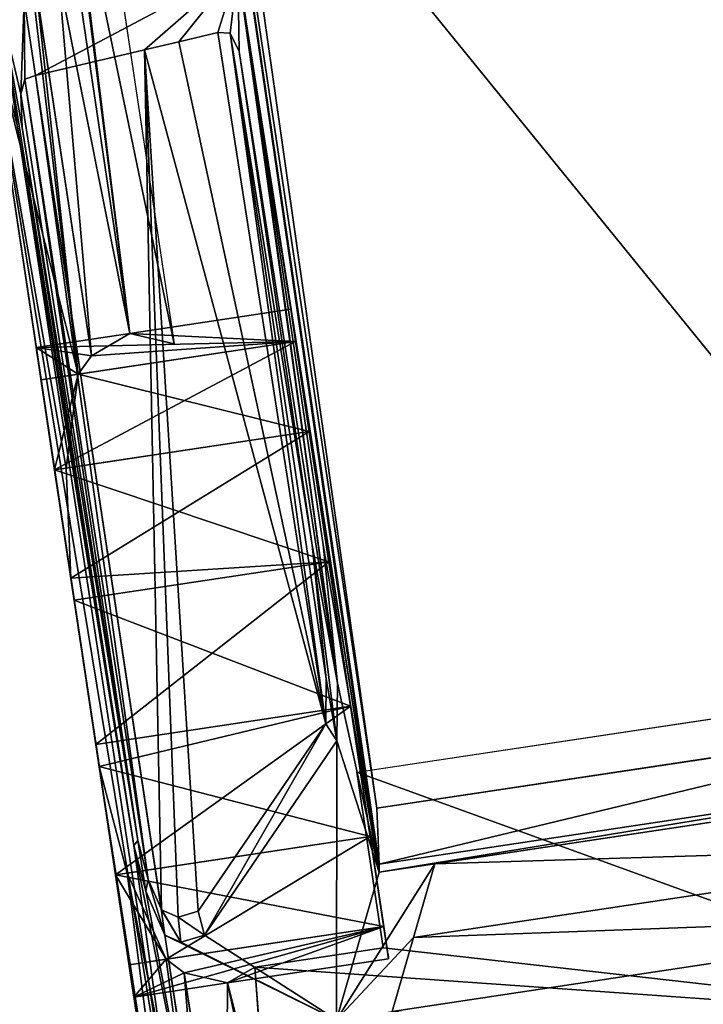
# Model space of a CAD drawing. Extents: x 22936 to 50368, y -4877 to 31080.
# Tile 564 of 601: x 45728 to 45790, y 7152 to 7241. Entities that reach past the tile are written whole.
import ezdxf

# ---------------------------------------------------------------- set-up
doc = ezdxf.new("R2010")
doc.units = 0
doc.layers.get('0').update_dxf_attribs({"linetype": 'CONTINUOUS'})
doc.layers.add('08_AMENAGEMENTS_EXTERIEURS', color=253, linetype='CONTINUOUS')
doc.layers.add('12_VEHICULES', color=134, linetype='CONTINUOUS')

# ---------------------------------------------------------------- blocks, each defined once
blk = doc.blocks.new('SUPER_COMPACT_AUTOMOBILE__')
at = {"color": 7}
for p, q in [((2327.88, 232.84, 222.36), (2327.88, 818.49, 222.36)), ((2420.12, 290.4, 1351.93), (2420.12, 818.49, 1351.93)), ((2483.33, 261.38, 1291.41), (2483.33, 818.49, 1291.41)), ((2420.12, 239.6, 1351.93), (2420.12, 290.4, 1351.93)), ((2483.33, 261.38, 1291.41), (2546.54, 232.35, 1230.89)), ((1405.97, 253.76, 1381.45), (2362.77, 246.08, 1365.44)), ((2362.77, 246.08, 1365.44), (2412.95, 240.41, 1353.62)), ((2412.95, 240.41, 1353.62), (2420.12, 239.6, 1351.93)), ((1660.28, 234.58, 1341.47), (1593.13, 234.83, 1341.98)), ((2120.03, 233.36, 1338.92), (1660.28, 234.58, 1341.47)), ((2016.88, 3.39, 57.33), (2016.88, 236.23, 57.33)), ((2245.58, 227.77, 1327.27), (2120.03, 233.36, 1338.92)), ((2327.88, 232.84, 222.36), (2488.31, 232.84, 243.22)), ((2387.08, 14.09, 521.53), (2387.08, 236.23, 521.53)), ((2488.31, 232.84, 243.22), (2488.31, 115.4, 243.22)), ((1667.78, 224.82, 1321.12), (1650.16, 219.05, 1309.09)), ((1667.78, 224.82, 1321.12), (2118.81, 223.62, 1318.62)), ((2118.81, 223.62, 1318.62), (2240.33, 218.22, 1307.35)), ((2296.97, 219.31, 1309.62), (2245.58, 227.77, 1327.27)), ((1650.16, 219.05, 1309.09), (1647.93, 208.32, 1286.72)), ((2240.33, 218.22, 1307.35), (2280.42, 211.61, 1293.57)), ((2453, 74.7, 1008.1), (2296.97, 219.31, 1309.62)), ((1650.93, 172.16, 1211.31), (1647.93, 208.32, 1286.72)), ((2280.42, 211.61, 1293.57), (2430.76, 72.27, 1003.04)), ((1653.58, 140.21, 1144.69), (1650.93, 172.16, 1211.31)), ((1653.58, 140.21, 1144.69), (1661.95, 39.46, 934.61)), ((281.56, 127.37, 222.36), (1920.41, 127.37, 222.36)), ((1905.1, 88.92, 289.43), (1920.41, 127.37, 222.36)), ((2488.31, 115.4, 243.22), (2498.85, 88.92, 289.43)), ((1919.96, 51.6, 354.52), (1905.1, 88.92, 289.43)), ((2498.85, 88.92, 289.43), (2483.99, 51.6, 354.52)), ((2430.76, 72.27, 1003.04), (2433.27, 53.66, 964.21)), ((2455.97, 52.62, 962.06), (2453, 74.7, 1008.1)), ((2424.5, 39.84, 935.41), (2433.27, 53.66, 964.21)), ((1934.5, 37.29, 418.24), (1919.96, 51.6, 354.52)), ((2455.97, 52.62, 962.06), (2447.66, 39.46, 934.61)), ((2483.99, 51.6, 354.52), (2469.45, 37.29, 418.24)), ((1661.95, 39.46, 934.61), (1663.52, 29.28, 895.12)), ((2016.88, 14.09, 521.53), (1934.5, 37.29, 418.24)), ((2469.45, 37.29, 418.24), (2387.08, 14.09, 521.53)), ((2423.74, 39.46, 934.61), (2395.68, 31.92, 905.36)), ((2405.84, 28.32, 891.38), (2447.66, 39.46, 934.61)), ((2424.5, 39.84, 935.41), (2423.74, 39.46, 934.61)), ((1676.55, 23.85, 874.05), (1663.52, 29.28, 895.12)), ((1706.62, 20.63, 861.53), (2359.35, 28.05, 890.33)), ((2395.68, 31.92, 905.36), (2359.35, 28.05, 890.33)), ((2363.26, 23.78, 873.77), (2405.84, 28.32, 891.38)), ((1706.62, 20.63, 861.53), (1676.55, 23.85, 874.05)), ((1703.44, 16.28, 844.66), (2363.26, 23.78, 873.77)), ((2115.82, 3.39, 569.18), (2016.88, 14.09, 521.53)), ((2387.08, 14.09, 521.53), (2288.13, 3.39, 569.18)), ((2387.08, 3.39, 521.53), (2387.08, 14.09, 521.53)), ((2741.07, 3.39, 590.45), (2268.04, 3.39, 578.86))]:
    blk.add_line(p, q, dxfattribs=at)
for p, q in [((2362.77, 246.08, 1365.44), (2362.77, 818.49, 1365.44)), ((2412.95, 240.41, 1353.62), (2412.95, 818.49, 1353.62)), ((2546.54, 232.35, 1230.89), (2546.54, 818.49, 1230.89)), ((2420.12, 290.4, 1351.93), (2483.33, 261.38, 1291.41)), ((1905.1, 88.92, 289.43), (1905.1, 236.23, 289.43)), ((1934.5, 3.39, 160.62), (1934.5, 236.23, 160.62)), ((1934.5, 37.29, 418.24), (1934.5, 236.23, 418.24)), ((2016.88, 14.09, 521.53), (2016.88, 236.23, 521.53)), ((2135.92, 3.39, 578.86), (2135.92, 236.23, 578.86)), ((2135.92, 3.39), (2135.92, 236.23)), ((2268.04, 3.39, 578.86), (2268.04, 236.23, 578.86)), ((2268.04, 3.39), (2268.04, 236.23)), ((2387.08, 3.39, 57.33), (2387.08, 236.23, 57.33)), ((2420.12, 239.6, 1351.93), (2546.54, 181.55, 1230.89)), ((2469.45, 3.39, 160.62), (2469.45, 236.23, 160.62)), ((2469.45, 37.29, 418.24), (2469.45, 236.23, 418.24)), ((2498.85, 88.92, 289.43), (2498.85, 236.23, 289.43)), ((2645.51, 103.68, 263.67), (2488.31, 115.4, 243.22)), ((1905.1, 3.39, 289.43), (1905.1, 88.92, 289.43)), ((2498.85, 3.39, 289.43), (2498.85, 88.92, 289.43)), ((1588.57, 51.6, 354.52), (1919.96, 51.6, 354.52)), ((2483.99, 51.6, 354.52), (2735.51, 51.6, 354.52)), ((1593.41, 39.46, 934.61), (1661.95, 39.46, 934.61)), ((1661.95, 39.46, 934.61), (2423.74, 39.46, 934.61)), ((1934.5, 3.39, 418.24), (1934.5, 37.29, 418.24)), ((2423.74, 39.46, 934.61), (2447.66, 39.46, 934.61)), ((2447.66, 39.46, 934.61), (2698.43, 39.46, 934.61)), ((2469.45, 3.39, 418.24), (2469.45, 37.29, 418.24)), ((2016.88, 3.39, 521.53), (2016.88, 14.09, 521.53)), ((1593.51, 3.39, 794.64), (2672.67, 3.39, 794.64)), ((1593.67, 3.39, 569.18), (2115.82, 3.39, 569.18)), ((2288.13, 3.39, 569.18), (2761.28, 3.39, 569.18))]:
    blk.add_line(p, q)
at = {"color": 7, "extrusion": (0, 1, 0)}
for centre, radius in [((-2201.98, 289.43, 236.23), 296.87), ((-2201.98, 289.43, 3.39), 176.56), ((-2201.98, 289.43, 3.39), 120.92), ((-2201.98, 289.43, 3.39), 100.26)]:
    blk.add_circle(centre, radius, dxfattribs=at)
at = {"color": 7, "extrusion": (-4.14925e-13, 1, 2.39557e-13)}
blk.add_circle((-2201.98, 289.43, 3.39), 192.87, dxfattribs=at)
at = {"color": 7, "extrusion": (2.80434e-13, 1, 1.35052e-13)}
blk.add_arc((-2201.98, 289.43, 3.39), 296.87, 154.28571, 72.88318, dxfattribs=at)
at = {"color": 7, "extrusion": (9.29554e-14, 1, -3.0168e-13)}
blk.add_arc((-2201.98, 289.43, 3.39), 296.87, 72.88318, 102.85714, dxfattribs=at)
at = {"color": 7, "extrusion": (-1.36161e-13, 1, -6.07451e-13)}
blk.add_arc((-2201.98, 289.43, 3.39), 296.87, 102.85714, 107.11682, dxfattribs=at)
at = {"color": 7, "extrusion": (-9.32278e-14, 1, -3.01596e-13)}
blk.add_arc((-2201.98, 289.43, 3.39), 296.87, 107.11682, 154.28571, dxfattribs=at)
at = {"color": 7}
mesh = blk.add_polyface(dxfattribs=at)
corners = [(1405.97, 253.76, 1381.45), (1135.64, 818.49, 1385.97), (1135.64, 257.43, 1385.97), (2362.77, 818.49, 1365.44), (2362.77, 246.08, 1365.44)]
mesh.append_faces([[corners[k] for k in face] for face in [(0, 1, 2), (3, 0, 4)]], dxfattribs={"vtx0": -1, "color": 7})
mesh.append_faces([[corners[k] for k in face] for face in [(1, 0, 3)]], dxfattribs={"vtx0": -1, "vtx1": -1, "color": 7})
mesh = blk.add_polyface(dxfattribs=at)
corners = [(2645.51, 818.49, 263.67), (2327.88, 232.84, 222.36), (2327.88, 818.49, 222.36), (2488.31, 232.84, 243.22), (2488.31, 115.4, 243.22), (2645.51, 103.68, 263.67)]
mesh.append_faces([[corners[k] for k in face] for face in [(0, 1, 2), (4, 0, 5)]], dxfattribs={"vtx0": -1, "color": 7})
mesh.append_faces([[corners[k] for k in face] for face in [(1, 0, 3), (3, 0, 4)]], dxfattribs={"vtx0": -1, "vtx1": -1, "color": 7})
mesh = blk.add_polyface(dxfattribs=at)
corners = [(2412.95, 240.41, 1353.62), (2362.77, 818.49, 1365.44), (2362.77, 246.08, 1365.44), (2412.95, 818.49, 1353.62)]
mesh.append_faces([[corners[k] for k in face] for face in [(0, 1, 2), (1, 0, 3)]], dxfattribs={"vtx0": -1, "color": 7})
mesh = blk.add_polyface(dxfattribs=at)
corners = [(2420.12, 239.6, 1351.93), (2412.95, 818.49, 1353.62), (2412.95, 240.41, 1353.62), (2420.12, 818.49, 1351.93), (2420.12, 290.4, 1351.93)]
mesh.append_faces([[corners[k] for k in face] for face in [(0, 1, 2), (3, 0, 4)]], dxfattribs={"vtx0": -1, "color": 7})
mesh.append_faces([[corners[k] for k in face] for face in [(1, 0, 3)]], dxfattribs={"vtx0": -1, "vtx1": -1, "color": 7})
mesh = blk.add_polyface(dxfattribs=at)
corners = [(2420.12, 290.4, 1351.93), (2483.33, 818.49, 1291.41), (2420.12, 818.49, 1351.93), (2483.33, 261.38, 1291.41)]
mesh.append_faces([[corners[k] for k in face] for face in [(0, 1, 2), (1, 0, 3)]], dxfattribs={"vtx0": -1, "color": 7})
mesh = blk.add_polyface(dxfattribs=at)
corners = [(2483.33, 261.38, 1291.41), (2546.54, 818.49, 1230.89), (2483.33, 818.49, 1291.41), (2546.54, 232.35, 1230.89)]
mesh.append_faces([[corners[k] for k in face] for face in [(0, 1, 2), (1, 0, 3)]], dxfattribs={"vtx0": -1, "color": 7})
mesh = blk.add_polyface(dxfattribs=at)
corners = [(2698.43, 818.49, 934.61), (2546.54, 232.35, 1230.89), (2698.43, 90.26, 934.61), (2546.54, 818.49, 1230.89)]
mesh.append_faces([[corners[k] for k in face] for face in [(0, 1, 2), (1, 0, 3)]], dxfattribs={"vtx0": -1, "color": 7})
mesh = blk.add_polyface(dxfattribs=at)
corners = [(2546.54, 181.55, 1230.89), (2420.12, 290.4, 1351.93), (2420.12, 239.6, 1351.93), (2483.33, 261.38, 1291.41), (2546.54, 232.35, 1230.89)]
mesh.append_faces([[corners[k] for k in face] for face in [(0, 1, 2), (3, 0, 4)]], dxfattribs={"vtx0": -1, "color": 7})
mesh.append_faces([[corners[k] for k in face] for face in [(1, 0, 3)]], dxfattribs={"vtx0": -1, "vtx1": -1, "color": 7})
mesh = blk.add_polyface(dxfattribs=at)
corners = [(2546.54, 181.55, 1230.89), (2447.66, 39.46, 934.61), (2698.43, 39.46, 934.61), (2455.97, 52.62, 962.06), (2453, 74.7, 1008.1), (2296.97, 219.31, 1309.62), (2420.12, 239.6, 1351.93), (2245.58, 227.77, 1327.27), (2120.03, 233.36, 1338.92), (1660.28, 234.58, 1341.47), (1593.13, 234.83, 1341.98), (-63.61, 39.46, 934.61), (221.14, 59.57, 976.55), (796.61, 231.3, 1334.62), (211, 49.63, 955.81), (214.39, 39.46, 934.61), (352.7, 93.03, 1046.32), (727.32, 182.26, 1232.37), (927.67, 219.77, 1310.58), (971.63, 225.56, 1322.66), (1087.81, 232.07, 1336.24), (810.66, 233.19, 1338.57), (909.05, 246.45, 1366.22), (2412.95, 240.41, 1353.62), (2362.77, 246.08, 1365.44), (1405.97, 253.76, 1381.45), (1083.77, 253.76, 1381.45)]
mesh.append_faces([[corners[k] for k in face] for face in [(0, 1, 2), (14, 11, 15), (22, 25, 26)]], dxfattribs={"vtx0": -1, "color": 7})
mesh.append_faces([[corners[k] for k in face] for face in [(1, 0, 3), (3, 0, 4), (4, 0, 5), (5, 6, 7), (7, 6, 8), (8, 6, 9), (9, 6, 10), (11, 12, 13), (12, 11, 14), (13, 20, 21), (21, 10, 22)]], dxfattribs={"vtx0": -1, "vtx1": -1, "color": 7})
mesh.append_faces([[corners[k] for k in face] for face in [(22, 10, 6)]], dxfattribs={"vtx0": -1, "vtx1": -1, "vtx2": -1, "color": 7})
mesh.append_faces([[corners[k] for k in face] for face in [(5, 0, 6), (13, 12, 16), (13, 16, 17), (13, 17, 18), (13, 18, 19), (13, 19, 20), (21, 20, 10), (22, 6, 23), (22, 23, 24), (22, 24, 25)]], dxfattribs={"vtx0": -1, "vtx2": -1, "color": 7})
mesh = blk.add_polyface(dxfattribs=at)
corners = [(2455.97, 52.62, 962.06), (2423.74, 39.46, 934.61), (2447.66, 39.46, 934.61), (2424.5, 39.84, 935.41), (2433.27, 53.66, 964.21), (2453, 74.7, 1008.1), (2430.76, 72.27, 1003.04), (2280.42, 211.61, 1293.57), (2296.97, 219.31, 1309.62), (2240.33, 218.22, 1307.35), (2118.81, 223.62, 1318.62), (2245.58, 227.77, 1327.27), (1667.78, 224.82, 1321.12), (1661.95, 39.46, 934.61), (1593.13, 234.83, 1341.98), (1593.41, 39.46, 934.61), (1653.58, 140.21, 1144.69), (1650.93, 172.16, 1211.31), (1647.93, 208.32, 1286.72), (1650.16, 219.05, 1309.09), (1660.28, 234.58, 1341.47), (2120.03, 233.36, 1338.92)]
mesh.append_faces([[corners[k] for k in face] for face in [(0, 1, 2), (13, 14, 15), (20, 11, 21)]], dxfattribs={"vtx0": -1, "color": 7})
mesh.append_faces([[corners[k] for k in face] for face in [(1, 0, 3), (3, 0, 4), (4, 5, 6), (6, 5, 7), (7, 8, 9), (9, 8, 10), (10, 11, 12), (14, 11, 20)]], dxfattribs={"vtx0": -1, "vtx1": -1, "color": 7})
mesh.append_faces([[corners[k] for k in face] for face in [(14, 12, 11)]], dxfattribs={"vtx0": -1, "vtx1": -1, "vtx2": -1, "color": 7})
mesh.append_faces([[corners[k] for k in face] for face in [(4, 0, 5), (7, 5, 8), (10, 8, 11), (14, 13, 16), (14, 16, 17), (14, 17, 18), (14, 18, 19), (14, 19, 12)]], dxfattribs={"vtx0": -1, "vtx2": -1, "color": 7})
mesh = blk.add_polyface(dxfattribs=at)
corners = [(2016.88, 236.23, 57.33), (2268.04, 236.23), (2135.92, 236.23), (2387.08, 236.23, 57.33), (1934.5, 236.23, 160.62), (2469.45, 236.23, 160.62), (1905.1, 236.23, 289.43), (2498.85, 236.23, 289.43), (2469.45, 236.23, 418.24), (1934.5, 236.23, 418.24), (2016.88, 236.23, 521.53), (2387.08, 236.23, 521.53), (2135.92, 236.23, 578.86), (2268.04, 236.23, 578.86)]
mesh.append_faces([[corners[k] for k in face] for face in [(0, 1, 2), (11, 12, 13)]], dxfattribs={"vtx0": -1, "color": 7})
mesh.append_faces([[corners[k] for k in face] for face in [(1, 0, 3), (3, 4, 5), (5, 6, 7), (7, 6, 8), (8, 10, 11)]], dxfattribs={"vtx0": -1, "vtx1": -1, "color": 7})
mesh.append_faces([[corners[k] for k in face] for face in [(3, 0, 4), (5, 4, 6), (8, 6, 9), (8, 9, 10), (11, 10, 12)]], dxfattribs={"vtx0": -1, "vtx2": -1, "color": 7})
mesh = blk.add_polyface(dxfattribs=at)
corners = [(1934.5, 236.23, 418.24), (1919.96, 51.6, 354.52), (1934.5, 37.29, 418.24), (1905.1, 88.92, 289.43), (1905.1, 236.23, 289.43)]
mesh.append_faces([[corners[k] for k in face] for face in [(0, 1, 2), (3, 0, 4)]], dxfattribs={"vtx0": -1, "color": 7})
mesh.append_faces([[corners[k] for k in face] for face in [(1, 0, 3)]], dxfattribs={"vtx0": -1, "vtx1": -1, "color": 7})
mesh = blk.add_polyface(dxfattribs=at)
corners = [(1905.1, 3.39, 289.43), (1934.5, 236.23, 160.62), (1934.5, 3.39, 160.62), (1905.1, 88.92, 289.43), (1905.1, 236.23, 289.43)]
mesh.append_faces([[corners[k] for k in face] for face in [(0, 1, 2), (1, 3, 4)]], dxfattribs={"vtx0": -1, "color": 7})
mesh.append_faces([[corners[k] for k in face] for face in [(1, 0, 3)]], dxfattribs={"vtx0": -1, "vtx2": -1, "color": 7})
mesh = blk.add_polyface(dxfattribs=at)
corners = [(1934.5, 236.23, 160.62), (2016.88, 3.39, 57.33), (1934.5, 3.39, 160.62), (2016.88, 236.23, 57.33)]
mesh.append_faces([[corners[k] for k in face] for face in [(0, 1, 2), (1, 0, 3)]], dxfattribs={"vtx0": -1, "color": 7})
mesh = blk.add_polyface(dxfattribs=at)
corners = [(2016.88, 236.23, 521.53), (1934.5, 37.29, 418.24), (2016.88, 14.09, 521.53), (1934.5, 236.23, 418.24)]
mesh.append_faces([[corners[k] for k in face] for face in [(0, 1, 2), (1, 0, 3)]], dxfattribs={"vtx0": -1, "color": 7})
mesh = blk.add_polyface(dxfattribs=at)
corners = [(2135.92, 236.23), (2016.88, 3.39, 57.33), (2016.88, 236.23, 57.33), (2135.92, 3.39)]
mesh.append_faces([[corners[k] for k in face] for face in [(0, 1, 2), (1, 0, 3)]], dxfattribs={"vtx0": -1, "color": 7})
mesh = blk.add_polyface(dxfattribs=at)
corners = [(2115.82, 3.39, 569.18), (2016.88, 236.23, 521.53), (2016.88, 14.09, 521.53), (2135.92, 236.23, 578.86), (2135.92, 3.39, 578.86)]
mesh.append_faces([[corners[k] for k in face] for face in [(0, 1, 2), (3, 0, 4)]], dxfattribs={"vtx0": -1, "color": 7})
mesh.append_faces([[corners[k] for k in face] for face in [(1, 0, 3)]], dxfattribs={"vtx0": -1, "vtx1": -1, "color": 7})
mesh = blk.add_polyface(dxfattribs=at)
corners = [(2268.04, 3.39, 578.86), (2135.92, 236.23, 578.86), (2135.92, 3.39, 578.86), (2268.04, 236.23, 578.86)]
mesh.append_faces([[corners[k] for k in face] for face in [(0, 1, 2), (1, 0, 3)]], dxfattribs={"vtx0": -1, "color": 7})
mesh = blk.add_polyface(dxfattribs=at)
corners = [(2268.04, 236.23), (2135.92, 3.39), (2135.92, 236.23), (2268.04, 3.39)]
mesh.append_faces([[corners[k] for k in face] for face in [(0, 1, 2), (1, 0, 3)]], dxfattribs={"vtx0": -1, "color": 7})
mesh = blk.add_polyface(dxfattribs=at)
corners = [(2268.04, 236.23), (2387.08, 3.39, 57.33), (2268.04, 3.39), (2387.08, 236.23, 57.33)]
mesh.append_faces([[corners[k] for k in face] for face in [(0, 1, 2), (1, 0, 3)]], dxfattribs={"vtx0": -1, "color": 7})
mesh = blk.add_polyface(dxfattribs=at)
corners = [(2288.13, 3.39, 569.18), (2268.04, 236.23, 578.86), (2268.04, 3.39, 578.86), (2387.08, 236.23, 521.53), (2387.08, 14.09, 521.53)]
mesh.append_faces([[corners[k] for k in face] for face in [(0, 1, 2), (3, 0, 4)]], dxfattribs={"vtx0": -1, "color": 7})
mesh.append_faces([[corners[k] for k in face] for face in [(1, 0, 3)]], dxfattribs={"vtx0": -1, "vtx1": -1, "color": 7})
mesh = blk.add_polyface(dxfattribs=at)
corners = [(2387.08, 3.39, 57.33), (2469.45, 236.23, 160.62), (2469.45, 3.39, 160.62), (2387.08, 236.23, 57.33)]
mesh.append_faces([[corners[k] for k in face] for face in [(0, 1, 2), (1, 0, 3)]], dxfattribs={"vtx0": -1, "color": 7})
mesh = blk.add_polyface(dxfattribs=at)
corners = [(2469.45, 37.29, 418.24), (2387.08, 236.23, 521.53), (2387.08, 14.09, 521.53), (2469.45, 236.23, 418.24)]
mesh.append_faces([[corners[k] for k in face] for face in [(0, 1, 2), (1, 0, 3)]], dxfattribs={"vtx0": -1, "color": 7})
mesh = blk.add_polyface(dxfattribs=at)
corners = [(2483.99, 51.6, 354.52), (2469.45, 236.23, 418.24), (2469.45, 37.29, 418.24), (2498.85, 88.92, 289.43), (2498.85, 236.23, 289.43)]
mesh.append_faces([[corners[k] for k in face] for face in [(0, 1, 2), (1, 3, 4)]], dxfattribs={"vtx0": -1, "color": 7})
mesh.append_faces([[corners[k] for k in face] for face in [(1, 0, 3)]], dxfattribs={"vtx0": -1, "vtx2": -1, "color": 7})
mesh = blk.add_polyface(dxfattribs=at)
corners = [(2469.45, 236.23, 160.62), (2498.85, 3.39, 289.43), (2469.45, 3.39, 160.62), (2498.85, 88.92, 289.43), (2498.85, 236.23, 289.43)]
mesh.append_faces([[corners[k] for k in face] for face in [(0, 1, 2), (3, 0, 4)]], dxfattribs={"vtx0": -1, "color": 7})
mesh.append_faces([[corners[k] for k in face] for face in [(1, 0, 3)]], dxfattribs={"vtx0": -1, "vtx1": -1, "color": 7})
mesh = blk.add_polyface(dxfattribs=at)
corners = [(2424.5, 39.84, 935.41), (1661.95, 39.46, 934.61), (2423.74, 39.46, 934.61), (1653.58, 140.21, 1144.69), (2433.27, 53.66, 964.21), (2430.76, 72.27, 1003.04), (2280.42, 211.61, 1293.57), (1650.93, 172.16, 1211.31), (1647.93, 208.32, 1286.72), (1650.16, 219.05, 1309.09), (2240.33, 218.22, 1307.35), (2118.81, 223.62, 1318.62), (1667.78, 224.82, 1321.12)]
mesh.append_faces([[corners[k] for k in face] for face in [(0, 1, 2), (9, 11, 12)]], dxfattribs={"vtx0": -1, "color": 7})
mesh.append_faces([[corners[k] for k in face] for face in [(1, 0, 3), (3, 6, 7), (7, 6, 8), (8, 6, 9)]], dxfattribs={"vtx0": -1, "vtx1": -1, "color": 7})
mesh.append_faces([[corners[k] for k in face] for face in [(3, 0, 4), (3, 4, 5), (3, 5, 6), (9, 6, 10), (9, 10, 11)]], dxfattribs={"vtx0": -1, "vtx2": -1, "color": 7})
mesh = blk.add_polyface(dxfattribs=at)
corners = [(1920.41, 127.37, 222.36), (1445.91, 101.18, 268.04), (281.56, 127.37, 222.36), (1905.1, 88.92, 289.43), (1507.07, 98.3, 273.07), (1542.1, 89.69, 288.07), (1575.46, 73.44, 316.42), (1919.96, 51.6, 354.52), (1588.57, 51.6, 354.52), (481.18, 100.58, 269.09), (296.87, 88.92, 289.43), (445.45, 92.75, 282.74), (411.1, 76.67, 310.79), (282.02, 51.6, 354.52), (382.31, 51.6, 354.52)]
mesh.append_faces([[corners[k] for k in face] for face in [(6, 7, 8), (13, 12, 14)]], dxfattribs={"vtx0": -1, "color": 7})
mesh.append_faces([[corners[k] for k in face] for face in [(0, 1, 2), (1, 3, 4), (4, 3, 5), (5, 3, 6), (2, 9, 10), (9, 2, 1), (10, 12, 13)]], dxfattribs={"vtx0": -1, "vtx1": -1, "color": 7})
mesh.append_faces([[corners[k] for k in face] for face in [(1, 0, 3), (6, 3, 7), (10, 9, 11), (10, 11, 12)]], dxfattribs={"vtx0": -1, "vtx2": -1, "color": 7})
mesh = blk.add_polyface(dxfattribs=at)
corners = [(2645.51, 103.68, 263.67), (2498.85, 88.92, 289.43), (2488.31, 115.4, 243.22), (2700.83, 100.8, 268.7), (2735.51, 51.6, 354.52), (2483.99, 51.6, 354.52)]
mesh.append_faces([[corners[k] for k in face] for face in [(0, 1, 2), (1, 4, 5)]], dxfattribs={"vtx0": -1, "color": 7})
mesh.append_faces([[corners[k] for k in face] for face in [(1, 0, 3), (1, 3, 4)]], dxfattribs={"vtx0": -1, "vtx2": -1, "color": 7})
mesh = blk.add_polyface(dxfattribs=at)
corners = [(1934.5, 37.29, 418.24), (1905.1, 3.39, 289.43), (1934.5, 3.39, 418.24), (1919.96, 51.6, 354.52), (1905.1, 88.92, 289.43)]
mesh.append_faces([[corners[k] for k in face] for face in [(0, 1, 2), (1, 3, 4)]], dxfattribs={"vtx0": -1, "color": 7})
mesh.append_faces([[corners[k] for k in face] for face in [(1, 0, 3)]], dxfattribs={"vtx0": -1, "vtx2": -1, "color": 7})
mesh = blk.add_polyface(dxfattribs=at)
corners = [(2498.85, 3.39, 289.43), (2469.45, 37.29, 418.24), (2469.45, 3.39, 418.24), (2483.99, 51.6, 354.52), (2498.85, 88.92, 289.43)]
mesh.append_faces([[corners[k] for k in face] for face in [(0, 1, 2), (3, 0, 4)]], dxfattribs={"vtx0": -1, "color": 7})
mesh.append_faces([[corners[k] for k in face] for face in [(1, 0, 3)]], dxfattribs={"vtx0": -1, "vtx1": -1, "color": 7})
mesh = blk.add_polyface(dxfattribs=at)
corners = [(1934.5, 37.29, 418.24), (1588.57, 51.6, 354.52), (1919.96, 51.6, 354.52), (1593.81, 48.18, 369.78), (1593.67, 3.39, 569.18), (2016.88, 14.09, 521.53), (2115.82, 3.39, 569.18)]
mesh.append_faces([[corners[k] for k in face] for face in [(0, 1, 2), (4, 5, 6)]], dxfattribs={"vtx0": -1, "color": 7})
mesh.append_faces([[corners[k] for k in face] for face in [(1, 0, 3), (3, 0, 4)]], dxfattribs={"vtx0": -1, "vtx1": -1, "color": 7})
mesh.append_faces([[corners[k] for k in face] for face in [(4, 0, 5)]], dxfattribs={"vtx0": -1, "vtx2": -1, "color": 7})
mesh = blk.add_polyface(dxfattribs=at)
corners = [(2771.24, 31.73, 442.98), (2483.99, 51.6, 354.52), (2735.51, 51.6, 354.52), (2469.45, 37.29, 418.24), (2387.08, 14.09, 521.53), (2772.92, 6.14, 556.93), (2288.13, 3.39, 569.18), (2761.28, 3.39, 569.18)]
mesh.append_faces([[corners[k] for k in face] for face in [(0, 1, 2), (6, 5, 7)]], dxfattribs={"vtx0": -1, "color": 7})
mesh.append_faces([[corners[k] for k in face] for face in [(1, 0, 3), (3, 0, 4), (4, 5, 6)]], dxfattribs={"vtx0": -1, "vtx1": -1, "color": 7})
mesh.append_faces([[corners[k] for k in face] for face in [(4, 0, 5)]], dxfattribs={"vtx0": -1, "vtx2": -1, "color": 7})
mesh = blk.add_polyface(dxfattribs=at)
corners = [(2363.26, 23.78, 873.77), (1593.48, 16.78, 846.6), (1703.44, 16.28, 844.66), (1706.62, 20.63, 861.53), (2359.35, 28.05, 890.33), (2405.84, 28.32, 891.38), (2395.68, 31.92, 905.36), (2447.66, 39.46, 934.61), (2423.74, 39.46, 934.61), (1676.55, 23.85, 874.05), (1593.41, 39.46, 934.61), (1663.52, 29.28, 895.12), (1661.95, 39.46, 934.61)]
mesh.append_faces([[corners[k] for k in face] for face in [(0, 1, 2), (6, 7, 8), (10, 11, 12)]], dxfattribs={"vtx0": -1, "color": 7})
mesh.append_faces([[corners[k] for k in face] for face in [(3, 0, 4), (4, 5, 6), (1, 9, 10), (9, 1, 3)]], dxfattribs={"vtx0": -1, "vtx1": -1, "color": 7})
mesh.append_faces([[corners[k] for k in face] for face in [(1, 0, 3)]], dxfattribs={"vtx0": -1, "vtx1": -1, "vtx2": -1, "color": 7})
mesh.append_faces([[corners[k] for k in face] for face in [(4, 0, 5), (6, 5, 7), (10, 9, 11)]], dxfattribs={"vtx0": -1, "vtx2": -1, "color": 7})
mesh = blk.add_polyface(dxfattribs=at)
corners = [(2738.16, 19.49, 857.13), (1593.51, 3.39, 794.64), (2672.67, 3.39, 794.64), (1703.44, 16.28, 844.66), (2363.26, 23.78, 873.77), (2698.43, 39.46, 934.61), (2405.84, 28.32, 891.38), (2447.66, 39.46, 934.61), (1593.48, 16.78, 846.6)]
mesh.append_faces([[corners[k] for k in face] for face in [(0, 1, 2), (6, 5, 7)]], dxfattribs={"vtx0": -1, "color": 7})
mesh.append_faces([[corners[k] for k in face] for face in [(3, 0, 4), (4, 5, 6)]], dxfattribs={"vtx0": -1, "vtx1": -1, "color": 7})
mesh.append_faces([[corners[k] for k in face] for face in [(1, 0, 3)]], dxfattribs={"vtx0": -1, "vtx1": -1, "vtx2": -1, "color": 7})
mesh.append_faces([[corners[k] for k in face] for face in [(4, 0, 5)]], dxfattribs={"vtx0": -1, "vtx2": -1, "color": 7})
mesh.append_faces([[corners[k] for k in face] for face in [(8, 1, 3)]], dxfattribs={"vtx1": -1, "color": 7})
mesh = blk.add_polyface(dxfattribs=at)
corners = [(2359.35, 28.05, 890.33), (1676.55, 23.85, 874.05), (1706.62, 20.63, 861.53), (1663.52, 29.28, 895.12), (2395.68, 31.92, 905.36), (1661.95, 39.46, 934.61), (2423.74, 39.46, 934.61)]
mesh.append_faces([[corners[k] for k in face] for face in [(0, 1, 2), (5, 4, 6)]], dxfattribs={"vtx0": -1, "color": 7})
mesh.append_faces([[corners[k] for k in face] for face in [(1, 0, 3), (3, 4, 5)]], dxfattribs={"vtx0": -1, "vtx1": -1, "color": 7})
mesh.append_faces([[corners[k] for k in face] for face in [(3, 0, 4)]], dxfattribs={"vtx0": -1, "vtx2": -1, "color": 7})
mesh = blk.add_polyface(dxfattribs=at)
corners = [(2016.88, 3.39, 521.53), (1934.5, 37.29, 418.24), (1934.5, 3.39, 418.24), (2016.88, 14.09, 521.53)]
mesh.append_faces([[corners[k] for k in face] for face in [(0, 1, 2), (1, 0, 3)]], dxfattribs={"vtx0": -1, "color": 7})
mesh = blk.add_polyface(dxfattribs=at)
corners = [(2469.45, 37.29, 418.24), (2387.08, 3.39, 521.53), (2469.45, 3.39, 418.24), (2387.08, 14.09, 521.53)]
mesh.append_faces([[corners[k] for k in face] for face in [(0, 1, 2), (1, 0, 3)]], dxfattribs={"vtx0": -1, "color": 7})
mesh = blk.add_polyface(dxfattribs=at)
corners = [(2115.82, 3.39, 569.18), (2016.88, 14.09, 521.53), (2016.88, 3.39, 521.53)]
mesh.append_faces([[corners[k] for k in face] for face in [(0, 1, 2)]], dxfattribs={"color": 7})
mesh = blk.add_polyface(dxfattribs=at)
corners = [(2387.08, 14.09, 521.53), (2288.13, 3.39, 569.18), (2387.08, 3.39, 521.53)]
mesh.append_faces([[corners[k] for k in face] for face in [(0, 1, 2)]], dxfattribs={"color": 7})
mesh = blk.add_polyface(dxfattribs=at)
corners = [(2135.92, 3.39, 578.86), (1593.67, 3.39, 569.18), (2115.82, 3.39, 569.18), (1593.51, 3.39, 794.64), (2268.04, 3.39, 578.86), (2741.07, 3.39, 590.45), (2672.67, 3.39, 678.76), (2672.67, 3.39, 794.64)]
mesh.append_faces([[corners[k] for k in face] for face in [(0, 1, 2), (3, 6, 7)]], dxfattribs={"vtx0": -1, "color": 7})
mesh.append_faces([[corners[k] for k in face] for face in [(1, 0, 3)]], dxfattribs={"vtx0": -1, "vtx1": -1, "color": 7})
mesh.append_faces([[corners[k] for k in face] for face in [(3, 0, 4), (3, 4, 5), (3, 5, 6)]], dxfattribs={"vtx0": -1, "vtx2": -1, "color": 7})
mesh = blk.add_polyface(dxfattribs=at)
corners = [(2387.08, 3.39, 57.33), (2135.92, 3.39), (2268.04, 3.39), (2016.88, 3.39, 57.33), (2201.98, 3.39, 96.56), (2469.45, 3.39, 160.62), (2298.41, 3.39, 122.4), (2369, 3.39, 193), (2498.85, 3.39, 289.43), (2394.84, 3.39, 289.43), (2469.45, 3.39, 418.24), (2369, 3.39, 385.86), (2298.41, 3.39, 456.46), (2387.08, 3.39, 521.53), (2201.98, 3.39, 482.3), (1934.5, 3.39, 160.62), (2105.55, 3.39, 122.4), (2034.95, 3.39, 193), (1905.1, 3.39, 289.43), (2009.11, 3.39, 289.43), (2034.95, 3.39, 385.86), (1934.5, 3.39, 418.24), (2105.55, 3.39, 456.46), (2016.88, 3.39, 521.53), (2288.13, 3.39, 569.18), (2115.82, 3.39, 569.18), (2268.04, 3.39, 578.86), (2135.92, 3.39, 578.86)]
mesh.append_faces([[corners[k] for k in face] for face in [(0, 1, 2), (25, 26, 27)]], dxfattribs={"vtx0": -1, "color": 7})
mesh.append_faces([[corners[k] for k in face] for face in [(1, 0, 3), (4, 5, 6), (6, 5, 7), (7, 8, 9), (9, 10, 11), (11, 10, 12), (12, 13, 14), (15, 17, 18), (18, 20, 21), (21, 22, 23), (23, 24, 25)]], dxfattribs={"vtx0": -1, "vtx1": -1, "color": 7})
mesh.append_faces([[corners[k] for k in face] for face in [(3, 0, 4), (23, 14, 13)]], dxfattribs={"vtx0": -1, "vtx1": -1, "vtx2": -1, "color": 7})
mesh.append_faces([[corners[k] for k in face] for face in [(4, 0, 5), (7, 5, 8), (9, 8, 10), (12, 10, 13), (4, 15, 3), (15, 4, 16), (15, 16, 17), (18, 17, 19), (18, 19, 20), (21, 20, 22), (23, 22, 14), (23, 13, 24), (25, 24, 26)]], dxfattribs={"vtx0": -1, "vtx2": -1, "color": 7})
mesh = blk.add_polyface(dxfattribs=at)
corners = [(2298.41, 3.39, 122.4), (2201.98, 3.39, 112.87), (2201.98, 3.39, 96.56), (2290.26, 3.39, 136.52), (2369, 3.39, 193), (2354.88, 3.39, 201.15), (2394.84, 3.39, 289.43), (2378.54, 3.39, 289.43), (2369, 3.39, 385.86), (2354.88, 3.39, 377.71), (2290.26, 3.39, 442.34), (2298.41, 3.39, 456.46), (2201.98, 3.39, 465.99), (2201.98, 3.39, 482.3), (2105.55, 3.39, 122.4), (2113.7, 3.39, 136.52), (2034.95, 3.39, 193), (2049.07, 3.39, 201.15), (2009.11, 3.39, 289.43), (2025.42, 3.39, 289.43), (2034.95, 3.39, 385.86), (2049.07, 3.39, 377.71), (2113.7, 3.39, 442.34), (2105.55, 3.39, 456.46)]
mesh.append_faces([[corners[k] for k in face] for face in [(0, 1, 2), (1, 0, 3), (3, 4, 5), (5, 6, 7), (7, 8, 9), (9, 8, 10), (10, 11, 12), (14, 15, 16), (16, 17, 18), (18, 19, 20), (20, 22, 23), (23, 12, 13)]], dxfattribs={"vtx0": -1, "vtx1": -1, "color": 7})
mesh.append_faces([[corners[k] for k in face] for face in [(3, 0, 4), (5, 4, 6), (7, 6, 8), (10, 8, 11), (12, 11, 13), (1, 14, 2), (14, 1, 15), (16, 15, 17), (18, 17, 19), (20, 19, 21), (20, 21, 22), (23, 22, 12)]], dxfattribs={"vtx0": -1, "vtx2": -1, "color": 7})
mesh = blk.add_polyface(dxfattribs=at)
corners = [(2290.26, 3.39, 136.52), (2113.7, 3.39, 136.52), (2201.98, 3.39, 112.87), (2354.88, 3.39, 201.15), (2201.98, 3.39, 168.51), (2262.44, 3.39, 184.71), (2306.7, 3.39, 228.97), (2378.54, 3.39, 289.43), (2322.9, 3.39, 289.43), (2306.7, 3.39, 349.89), (2354.88, 3.39, 377.71), (2262.44, 3.39, 394.15), (2290.26, 3.39, 442.34), (2201.98, 3.39, 410.35), (2049.07, 3.39, 201.15), (2141.52, 3.39, 184.71), (2097.26, 3.39, 228.97), (2025.42, 3.39, 289.43), (2081.06, 3.39, 289.43), (2049.07, 3.39, 377.71), (2097.26, 3.39, 349.89), (2141.52, 3.39, 394.15), (2113.7, 3.39, 442.34), (2201.98, 3.39, 465.99)]
mesh.append_faces([[corners[k] for k in face] for face in [(0, 1, 2), (22, 12, 23)]], dxfattribs={"vtx0": -1, "color": 7})
mesh.append_faces([[corners[k] for k in face] for face in [(4, 3, 5), (5, 3, 6), (6, 7, 8), (8, 7, 9), (9, 10, 11), (11, 12, 13), (14, 16, 17), (17, 18, 19), (19, 21, 22)]], dxfattribs={"vtx0": -1, "vtx1": -1, "color": 7})
mesh.append_faces([[corners[k] for k in face] for face in [(1, 3, 4), (22, 13, 12)]], dxfattribs={"vtx0": -1, "vtx1": -1, "vtx2": -1, "color": 7})
mesh.append_faces([[corners[k] for k in face] for face in [(1, 0, 3), (6, 3, 7), (9, 7, 10), (11, 10, 12), (4, 14, 1), (14, 4, 15), (14, 15, 16), (17, 16, 18), (19, 18, 20), (19, 20, 21), (22, 21, 13)]], dxfattribs={"vtx0": -1, "vtx2": -1, "color": 7})
mesh = blk.add_polyface(dxfattribs=at)
corners = [(2262.44, 3.39, 184.71), (2141.52, 3.39, 184.71), (2201.98, 3.39, 168.51), (2201.98, 3.39, 189.17), (2252.11, 3.39, 202.61), (2306.7, 3.39, 228.97), (2288.8, 3.39, 239.3), (2322.9, 3.39, 289.43), (2302.23, 3.39, 289.43), (2306.7, 3.39, 349.89), (2288.8, 3.39, 339.56), (2252.11, 3.39, 376.25), (2262.44, 3.39, 394.15), (2201.98, 3.39, 389.69), (2151.85, 3.39, 202.61), (2097.26, 3.39, 228.97), (2115.15, 3.39, 239.3), (2081.06, 3.39, 289.43), (2101.72, 3.39, 289.43), (2097.26, 3.39, 349.89), (2115.15, 3.39, 339.56), (2151.85, 3.39, 376.25), (2141.52, 3.39, 394.15), (2201.98, 3.39, 410.35)]
mesh.append_faces([[corners[k] for k in face] for face in [(0, 1, 2), (22, 12, 23)]], dxfattribs={"vtx0": -1, "color": 7})
mesh.append_faces([[corners[k] for k in face] for face in [(3, 0, 4), (4, 5, 6), (6, 7, 8), (8, 9, 10), (10, 9, 11), (11, 12, 13), (1, 14, 15), (14, 1, 3), (15, 16, 17), (17, 18, 19), (19, 21, 22)]], dxfattribs={"vtx0": -1, "vtx1": -1, "color": 7})
mesh.append_faces([[corners[k] for k in face] for face in [(1, 0, 3), (22, 13, 12)]], dxfattribs={"vtx0": -1, "vtx1": -1, "vtx2": -1, "color": 7})
mesh.append_faces([[corners[k] for k in face] for face in [(4, 0, 5), (6, 5, 7), (8, 7, 9), (11, 9, 12), (15, 14, 16), (17, 16, 18), (19, 18, 20), (19, 20, 21), (22, 21, 13)]], dxfattribs={"vtx0": -1, "vtx2": -1, "color": 7})
mesh = blk.add_polyface(dxfattribs=at)
corners = [(2252.11, 3.39, 202.61), (2151.85, 3.39, 202.61), (2201.98, 3.39, 189.17), (2288.8, 3.39, 239.3), (2115.15, 3.39, 239.3), (2101.72, 3.39, 289.43), (2302.23, 3.39, 289.43), (2288.8, 3.39, 339.56), (2115.15, 3.39, 339.56), (2252.11, 3.39, 376.25), (2151.85, 3.39, 376.25), (2201.98, 3.39, 389.69)]
mesh.append_faces([[corners[k] for k in face] for face in [(0, 1, 2), (10, 9, 11)]], dxfattribs={"vtx0": -1, "color": 7})
mesh.append_faces([[corners[k] for k in face] for face in [(1, 3, 4), (4, 3, 5), (5, 7, 8), (8, 9, 10)]], dxfattribs={"vtx0": -1, "vtx1": -1, "color": 7})
mesh.append_faces([[corners[k] for k in face] for face in [(1, 0, 3), (5, 3, 6), (5, 6, 7), (8, 7, 9)]], dxfattribs={"vtx0": -1, "vtx2": -1, "color": 7})
mesh = blk.add_polyface(dxfattribs=at)
corners = [(2761.28, 3.39, 569.18), (2268.04, 3.39, 578.86), (2288.13, 3.39, 569.18), (2741.07, 3.39, 590.45)]
mesh.append_faces([[corners[k] for k in face] for face in [(0, 1, 2), (1, 0, 3)]], dxfattribs={"vtx0": -1, "color": 7})
blk = doc.blocks.new('GROUPER_122')
at = {"layer": '08_AMENAGEMENTS_EXTERIEURS'}
mesh = blk.add_polyface(dxfattribs=at)
corners = [(4865.772, 2632.409), (4440.578, 2433.55), (4420.057, 2562.457), (4529.787, 1059.493), (4740.995, 1059.493), (5029.787, 1059.493), (4894.702, 2450.678), (5779.348, 2591.507), (6882.549, 501.379), (5029.787, 501.379), (5988.631, 801.379), (6907.607, 801.379), (7602.539, 0), (6819.828, 133.417), (7715.659, 663.642), (3404.368, 2268.594), (163.998, 668.169), (0, 1757.087), (2762.326, 1059.493)]
mesh.append_faces([[corners[k] for k in face] for face in [(0, 1, 2), (5, 8, 9), (8, 12, 13), (12, 11, 14), (15, 16, 17)]], dxfattribs={"vtx0": -1})
mesh.append_faces([[corners[k] for k in face] for face in [(3, 0, 4), (4, 0, 5), (10, 5, 7), (16, 15, 18), (18, 15, 3)]], dxfattribs={"vtx0": -1, "vtx1": -1})
mesh.append_faces([[corners[k] for k in face] for face in [(1, 0, 3), (8, 5, 10), (12, 8, 11)]], dxfattribs={"vtx0": -1, "vtx1": -1, "vtx2": -1})
mesh.append_faces([[corners[k] for k in face] for face in [(5, 0, 6), (5, 6, 7), (8, 10, 11), (3, 15, 1)]], dxfattribs={"vtx0": -1, "vtx2": -1})

msp = doc.modelspace()

# ---------------------------------------------------------------- block references
at = {"layer": '08_AMENAGEMENTS_EXTERIEURS', "color": 9}
msp.add_blockref('GROUPER_122', (41671.407, 5143.336), dxfattribs=at)
at = {"layer": '12_VEHICULES', "xscale": 0.1, "yscale": 0.1, "zscale": 0.1, "rotation": 278.5647282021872}
msp.add_blockref('SUPER_COMPACT_AUTOMOBILE__', (45701.042, 7399.702), dxfattribs=at)

doc.saveas('drawing.dxf')
